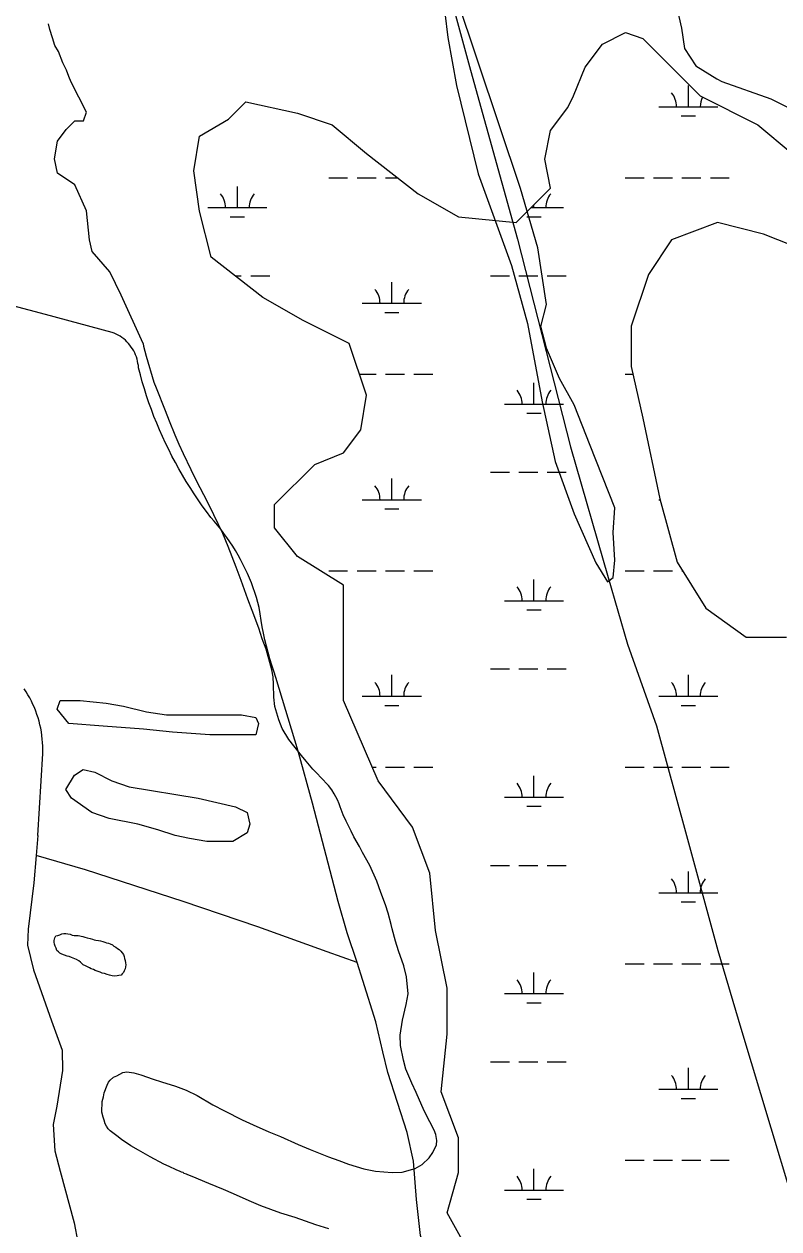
# Model space of a CAD drawing. Extents: x 3297772 to 3335630, y 634068 to 659439.
# Drawn here: x 3324349 to 3325626, y 654776 to 656816 of the extents above; entities that cross this region are included whole.
import ezdxf

# ---------------------------------------------------------------- set-up
doc = ezdxf.new("R2010")
doc.units = 0
for name, color, linetype in [('V-DTCH-CNTR', 7, 'Continuous'), ('V-SITE-VEGE', 7, 'Continuous'), ('V-TOPO-SHOR', 7, 'Continuous'), ('V-WETL-SWMP', 7, 'Continuous')]:
    doc.layers.add(name, color=color, linetype=linetype)

msp = doc.modelspace()

# ---------------------------------------------------------------- linework, layer by layer
at = {"layer": 'V-DTCH-CNTR'}
msp.add_line((3324372.2, 655442.5), (3324369.4, 655408.6), dxfattribs=at)
for points in [[(3324880.6, 655330.6), (3324837.1, 655497.1), (3324813, 655585.1), (3324774.9, 655710), (3324771.3, 655720.5), (3324767.9, 655731), (3324764.8, 655741.7), (3324761.8, 655752.4), (3324759, 655763.1), (3324756.5, 655773.9), (3324754.2, 655784.8), (3324752, 655795.7), (3324750.1, 655806.6), (3324748.5, 655817.6), (3324747, 655828.6), (3324744.7, 655837), (3324742.2, 655845.4), (3324739.5, 655853.7), (3324736.6, 655861.9), (3324733.5, 655870.1), (3324730.2, 655878.2), (3324726.7, 655886.2), (3324723, 655894.1), (3324719.2, 655902), (3324715.1, 655909.7), (3324710.9, 655917.3), (3324706.5, 655924.9), (3324701.9, 655932.3), (3324697.1, 655939.7), (3324692.2, 655946.9), (3324687.1, 655954), (3324681.8, 655960.9), (3324676.3, 655967.8), (3324670.7, 655974.5), (3324665, 655981), (3324657.6, 655990.9), (3324650.4, 656000.8), (3324643.3, 656010.9), (3324636.5, 656021.1), (3324629.8, 656031.5), (3324623.3, 656041.9), (3324616.9, 656052.5), (3324610.8, 656063.2), (3324604.9, 656073.9), (3324599.1, 656084.8), (3324593.6, 656095.8), (3324588.2, 656106.9), (3324583, 656118.1), (3324578.1, 656129.3), (3324573.3, 656140.7), (3324568.7, 656152.1), (3324564.3, 656163.6), (3324560.2, 656175.2), (3324556.2, 656186.8), (3324552.5, 656198.6), (3324548.9, 656210.3), (3324545.6, 656222.2), (3324542.5, 656234.1), (3324542.2, 656237.9), (3324541.6, 656241.6), (3324540.9, 656245.3), (3324540, 656249), (3324538.9, 656252.6), (3324537.5, 656256.2), (3324536, 656259.6), (3324534.3, 656263), (3324532.4, 656266.3), (3324530.3, 656269.4), (3324528, 656272.5), (3324525.6, 656275.4), (3324523, 656278.2), (3324520.3, 656280.8), (3324517.4, 656283.3), (3324514.4, 656285.6), (3324511.3, 656287.7), (3324508, 656289.6), (3324504.7, 656291.4), (3324501.2, 656293), (3324497.7, 656294.3), (3324385, 656324.8), (3324174, 656380.3)], [(3324372.2, 655442.5), (3324380.4, 655581.4), (3324380.5, 655587.5), (3324380.4, 655593.6), (3324380.2, 655599.7), (3324379.7, 655605.8), (3324379, 655611.9), (3324378.1, 655617.9), (3324377, 655623.9), (3324375.7, 655629.9), (3324374.2, 655635.8), (3324372.5, 655641.7), (3324370.6, 655647.5), (3324368.5, 655653.2), (3324366.2, 655658.9), (3324363.8, 655664.5), (3324361.1, 655670), (3324358.3, 655675.4), (3324355.3, 655680.7), (3324352.1, 655685.9), (3324348.7, 655691)], [(3324369.4, 655408.6), (3324365.6, 655362.2), (3324355.5, 655283.6), (3324354.8, 655256.8), (3324364.5, 655214.9), (3324395.3, 655128.6), (3324413.1, 655078.8), (3324413.9, 655044.5), (3324404, 654984.3), (3324398.1, 654953.3), (3324401.1, 654908.7), (3324410.1, 654874.4), (3324433.4, 654786.6), (3324439.6, 654753.8), (3324448.5, 654738.3), (3324484.9, 654720.2), (3324573.2, 654692.2), (3324698.2, 654645.7), (3324837.8, 654593.8), (3324982.8, 654539.6), (3325065.5, 654503), (3325115.8, 654494.9)], [(3324912.5, 655227.3), (3324861.9, 655245.2), (3324744.3, 655287.7), (3324618, 655330.8), (3324452.9, 655384.5), (3324369.4, 655408.6)], [(3324912.5, 655227.3), (3324895.9, 655277.7), (3324880.6, 655330.6)], [(3325115.8, 654494.9), (3325109.8, 654518.2), (3325079, 654636.8), (3325066.2, 654683), (3325057.8, 654699.7), (3325032.5, 654726.8), (3325019.6, 654765.2), (3325012.9, 654826.3), (3325007.9, 654891), (3324997.1, 654939.6), (3324964.5, 655040.9), (3324955.9, 655076), (3324944, 655127), (3324922.4, 655197), (3324912.5, 655227.3)]]:
    msp.add_lwpolyline(points, dxfattribs=at)
at = {"layer": 'V-SITE-VEGE'}
for p, q in [((3325188.8, 656537.9), (3325036, 656995.1)), ((3325451.6, 656853.8), (3325461.4, 656809.5)), ((3325061.1, 656835.4), (3325066, 656793.6)), ((3324392.4, 656807.3), (3324390.1, 656816.8)), ((3324397.1, 656793.2), (3324392.4, 656807.3)), ((3325461.4, 656809.5), (3325466.4, 656775.1)), ((3324401, 656779.8), (3324397.1, 656793.2)), ((3325066, 656793.6), (3325080.7, 656712.5)), ((3324407.2, 656769.6), (3324401, 656779.8)), ((3324414.3, 656750.8), (3324407.2, 656769.6)), ((3325466.4, 656775.1), (3325486, 656745.6)), ((3324420.5, 656738.2), (3324414.3, 656750.8)), ((3325486, 656745.6), (3325521.3, 656723.6)), ((3324424.4, 656727.2), (3324420.5, 656738.2)), ((3324428.3, 656717.8), (3324424.4, 656727.2)), ((3325521.3, 656723.6), (3325529.8, 656718.9)), ((3324454.4, 656667), (3324428.3, 656717.8)), ((3325080.7, 656712.5), (3325117.6, 656562.5)), ((3325529.8, 656718.9), (3325612.6, 656689.7)), ((3325612.6, 656689.7), (3325671, 656660.4)), ((3324449.5, 656652.2), (3324454.4, 656667)), ((3324420, 656637.5), (3324434.7, 656652.2)), ((3324434.7, 656652.2), (3324449.5, 656652.2)), ((3324405.3, 656617.8), (3324420, 656637.5)), ((3324400.3, 656588.3), (3324405.3, 656617.8)), ((3324405.3, 656563.7), (3324400.3, 656588.3)), ((3324434.7, 656544.1), (3324405.3, 656563.7)), ((3325117.6, 656562.5), (3325174.1, 656407.7)), ((3324454.4, 656499.8), (3324434.7, 656544.1)), ((3325218.3, 656437.2), (3325188.8, 656537.9)), ((3324459.3, 656450.7), (3324454.4, 656499.8)), ((3324464.2, 656431), (3324459.3, 656450.7)), ((3325233, 656341.3), (3325218.3, 656437.2)), ((3324493.7, 656396.6), (3324464.2, 656431)), ((3324513.3, 656357.3), (3324493.7, 656396.6)), ((3325174.1, 656407.7), (3325201.1, 656309.3)), ((3324550.6, 656275.6), (3324513.3, 656357.3)), ((3325223.2, 656304.4), (3325233, 656341.3)), ((3325201.1, 656309.3), (3325225.6, 656176.6)), ((3325233, 656267.6), (3325223.2, 656304.4)), ((3324551.2, 656275.6), (3324550.6, 656275.6)), ((3324551.7, 656270.3), (3324551.2, 656275.6)), ((3324556.2, 656253.2), (3324551.7, 656270.3)), ((3324569.2, 656209.3), (3324556.2, 656253.2)), ((3325255.1, 656215.9), (3325233, 656267.6)), ((3325279.7, 656171.7), (3325255.1, 656215.9)), ((3324573.2, 656199.8), (3324569.2, 656209.3)), ((3324588, 656161.3), (3324573.2, 656199.8)), ((3325225.6, 656176.6), (3325247.7, 656075.8)), ((3325306.7, 656102.9), (3325279.7, 656171.7)), ((3324594.9, 656144.1), (3324588, 656161.3)), ((3324604.6, 656120.4), (3324594.9, 656144.1)), ((3324611.5, 656104.4), (3324604.6, 656120.4)), ((3324618.9, 656088.4), (3324611.5, 656104.4)), ((3325348.5, 655997.2), (3325306.7, 656102.9)), ((3324631.6, 656061.7), (3324618.9, 656088.4)), ((3325247.7, 656075.8), (3325279.7, 655987.3)), ((3324641.3, 656041.5), (3324631.6, 656061.7)), ((3324658.6, 656008.2), (3324641.3, 656041.5)), ((3324670.1, 655985.1), (3324658.6, 656008.2)), ((3325279.7, 655987.3), (3325316.5, 655903.8)), ((3325346, 655955.4), (3325348.5, 655997.2)), ((3324685, 655953.6), (3324670.1, 655985.1)), ((3324694.2, 655931.7), (3324685, 655953.6)), ((3325348.5, 655908.7), (3325346, 655955.4)), ((3324707.9, 655896.7), (3324694.2, 655931.7)), ((3325346, 655879.2), (3325348.5, 655908.7)), ((3324716.4, 655874.2), (3324707.9, 655896.7)), ((3325316.5, 655903.8), (3325336.2, 655871.8)), ((3324727.8, 655842.8), (3324716.4, 655874.2)), ((3325336.2, 655871.8), (3325346, 655879.2)), ((3324734.6, 655823.2), (3324727.8, 655842.8)), ((3324746, 655793.6), (3324734.6, 655823.2)), ((3324751.7, 655775.2), (3324746, 655793.6)), ((3324758.6, 655758), (3324751.7, 655775.2)), ((3324768.1, 655723.1), (3324758.6, 655758)), ((3324770.3, 655711.3), (3324768.1, 655723.1)), ((3324770.8, 655698.3), (3324770.3, 655711.3)), ((3324771.6, 655676.5), (3324770.8, 655698.3)), ((3324773.2, 655661.1), (3324771.6, 655676.5)), ((3324780, 655638), (3324773.2, 655661.1)), ((3324785.7, 655623.8), (3324780, 655638)), ((3324796.7, 655604.8), (3324785.7, 655623.8)), ((3324805.4, 655594), (3324796.7, 655604.8)), ((3324818.1, 655577.9), (3324805.4, 655594)), ((3324826.3, 655568.4), (3324818.1, 655577.9)), ((3324837.3, 655554.7), (3324826.3, 655568.4)), ((3324844.9, 655547.5), (3324837.3, 655554.7)), ((3324851.3, 655540.4), (3324844.9, 655547.5)), ((3324864.1, 655527.2), (3324851.3, 655540.4)), ((3324869.9, 655519.5), (3324864.1, 655527.2)), ((3324873.9, 655512.9), (3324869.9, 655519.5)), ((3324879.1, 655502.8), (3324873.9, 655512.9)), ((3324882, 655496.3), (3324879.1, 655502.8)), ((3324883.7, 655491), (3324882, 655496.3)), ((3324888.8, 655477.3), (3324883.7, 655491)), ((3324894, 655466.7), (3324888.8, 655477.3)), ((3324902.6, 655450), (3324894, 655466.7)), ((3324907.2, 655439.9), (3324902.6, 655450)), ((3324916.4, 655423.9), (3324907.2, 655439.9)), ((3324921.6, 655413.8), (3324916.4, 655423.9)), ((3324934.3, 655391.8), (3324921.6, 655413.8)), ((3324945.7, 655365.1), (3324934.3, 655391.8)), ((3324952.6, 655346.2), (3324945.7, 655365.1)), ((3324960.5, 655324.8), (3324952.6, 655346.2)), ((3324965.1, 655311.2), (3324960.5, 655324.8)), ((3324970.1, 655291.7), (3324965.1, 655311.2)), ((3324971.8, 655284.6), (3324970.1, 655291.7)), ((3324977.4, 655263.3), (3324971.8, 655284.6)), ((3324982.5, 655247.3), (3324977.4, 655263.3)), ((3324991.6, 655221.8), (3324982.5, 655247.3)), ((3324996.1, 655202.9), (3324991.6, 655221.8)), ((3324998.7, 655174.5), (3324996.1, 655202.9)), ((3324995.5, 655156.3), (3324998.7, 655174.5)), ((3324989.3, 655129.8), (3324995.5, 655156.3)), ((3324985.4, 655104.5), (3324989.3, 655129.8)), ((3324985.7, 655086.8), (3324985.4, 655104.5)), ((3324991.3, 655062), (3324985.7, 655086.8)), ((3324995.2, 655046.6), (3324991.3, 655062)), ((3324491.9, 655024.8), (3324494.8, 655028.3)), ((3324494.8, 655028.3), (3324500.2, 655033)), ((3324500.2, 655033), (3324505.6, 655035.8)), ((3324505.6, 655035.8), (3324515.7, 655041)), ((3324515.7, 655041), (3324522.7, 655042.1)), ((3324522.7, 655042.1), (3324534.5, 655040.8)), ((3324534.5, 655040.8), (3324546.3, 655037.1)), ((3324546.3, 655037.1), (3324567.4, 655029.7)), ((3324567.4, 655029.7), (3324581.5, 655025.4)), ((3325005, 655022.9), (3324995.2, 655046.6)), ((3324484.5, 655006.6), (3324489.4, 655019.5)), ((3324489.4, 655019.5), (3324491.9, 655024.8)), ((3324581.5, 655025.4), (3324605, 655018)), ((3324605, 655018), (3324623.2, 655011.3)), ((3324623.2, 655011.3), (3324642, 655002.2)), ((3325012.4, 655007.4), (3325005, 655022.9)), ((3325026.2, 654976), (3325012.4, 655007.4)), ((3324480.6, 654974.2), (3324480.8, 654991.9)), ((3324480.8, 654991.9), (3324483.3, 655000.2)), ((3324483.3, 655000.2), (3324484.5, 655006.6)), ((3324642, 655002.2), (3324668.3, 654986.5)), ((3324482.8, 654965.4), (3324480.6, 654974.2)), ((3324668.3, 654986.5), (3324688.2, 654976.3)), ((3324688.2, 654976.3), (3324718.1, 654961.1)), ((3325035.4, 654957.6), (3325026.2, 654976)), ((3324484.5, 654960.6), (3324482.8, 654965.4)), ((3324486.2, 654954.1), (3324484.5, 654960.6)), ((3324488.5, 654950.5), (3324486.2, 654954.1)), ((3324491.4, 654945.8), (3324488.5, 654950.5)), ((3324718.1, 654961.1), (3324736.3, 654952.6)), ((3324736.3, 654952.6), (3324763.2, 654940.5)), ((3325042.9, 654943.3), (3325035.4, 654957.6)), ((3324494.3, 654942.2), (3324491.4, 654945.8)), ((3324506, 654933.8), (3324494.3, 654942.2)), ((3324513.6, 654927.8), (3324506, 654933.8)), ((3324529.4, 654917), (3324513.6, 654927.8)), ((3324763.2, 654940.5), (3324782.6, 654932.6)), ((3324782.6, 654932.6), (3324812.5, 654919.2)), ((3325045.7, 654936.2), (3325042.9, 654943.3)), ((3325047.4, 654926.2), (3325045.7, 654936.2)), ((3325046.7, 654918.5), (3325047.4, 654926.2)), ((3324542.3, 654909.7), (3324529.4, 654917)), ((3324562.2, 654898.3), (3324542.3, 654909.7)), ((3324812.5, 654919.2), (3324833.1, 654910.7)), ((3324833.1, 654910.7), (3324864.2, 654898.5)), ((3325034.6, 654896.8), (3325040.6, 654905.6)), ((3325040.6, 654905.6), (3325046.7, 654918.5)), ((3324585.6, 654886.2), (3324562.2, 654898.3)), ((3324594.4, 654881.9), (3324585.6, 654886.2)), ((3324864.2, 654898.5), (3324881.8, 654892.3)), ((3324881.8, 654892.3), (3324898.2, 654886.2)), ((3324898.2, 654886.2), (3324924, 654878.2)), ((3325010.8, 654878.9), (3325022.6, 654885.2)), ((3325022.6, 654885.2), (3325034.6, 654896.8)), ((3324606.1, 654876.5), (3324594.4, 654881.9)), ((3324613.2, 654873.4), (3324606.1, 654876.5)), ((3324615.5, 654872.2), (3324613.2, 654873.4)), ((3324617.9, 654871.6), (3324615.5, 654872.2)), ((3324619.6, 654870.4), (3324617.9, 654871.6)), ((3324623.7, 654869.2), (3324619.6, 654870.4)), ((3324626.1, 654868), (3324623.7, 654869.2)), ((3324633.1, 654864.9), (3324626.1, 654868)), ((3324661.8, 654853.3), (3324633.1, 654864.9)), ((3324924, 654878.2), (3324943.5, 654874.4)), ((3324943.5, 654874.4), (3324971.7, 654871.7)), ((3324971.7, 654871.7), (3324988.9, 654872.7)), ((3324988.9, 654872.7), (3325010.8, 654878.9)), ((3324686.5, 654843), (3324661.8, 654853.3)), ((3324703.5, 654835.7), (3324686.5, 654843)), ((3324729.9, 654824.1), (3324703.5, 654835.7)), ((3324749.8, 654815.6), (3324729.9, 654824.1)), ((3324783.3, 654802.8), (3324749.8, 654815.6)), ((3324807.4, 654795.4), (3324783.3, 654802.8)), ((3324842.6, 654783.1), (3324807.4, 654795.4)), ((3324864.9, 654776.4), (3324842.6, 654783.1))]:
    msp.add_line(p, q, dxfattribs=at)
for points in [[(3324687.4, 655646.8), (3324716.6, 655646.8), (3324741, 655642), (3324745.8, 655632.2), (3324741, 655612.7), (3324663.1, 655612.7), (3324599.8, 655617.6), (3324551.1, 655622.5), (3324482.9, 655627.3), (3324424.5, 655632.2), (3324405, 655656.6), (3324409.9, 655671.2), (3324443.9, 655671.2), (3324487.8, 655666.3), (3324517, 655661.5), (3324555.9, 655651.7), (3324590, 655646.8)], [(3324643.6, 655505.5), (3324706.9, 655490.9), (3324726.4, 655481.2), (3324731.2, 655461.7), (3324726.4, 655447), (3324702, 655432.4), (3324658.2, 655432.4), (3324629, 655437.3), (3324604.6, 655442.2), (3324575.4, 655451.9), (3324541.3, 655461.7), (3324492.6, 655471.4), (3324463.4, 655481.2), (3324429.3, 655505.5), (3324419.6, 655520.1), (3324434.2, 655544.5), (3324448.8, 655554.3), (3324468.3, 655549.4), (3324497.5, 655534.8), (3324526.7, 655525)]]:
    msp.add_lwpolyline(points, close=True, dxfattribs=at)
at = {"layer": 'V-TOPO-SHOR'}
for points in [[(3324837.2, 657654), (3324868.4, 657544.3), (3324895.5, 657434), (3324929.5, 657314.7), (3324978.2, 657156.5), (3325015.4, 657033.5), (3325050.2, 656923.8), (3325079.2, 656831.3), (3325104.5, 656738.2)], [(3325104.5, 656738.2), (3325183.9, 656452.2), (3325273.4, 656100.3), (3325337.5, 655879.4)], [(3325337.5, 655879.4), (3325369.9, 655766.5), (3325419.5, 655627.9), (3325470.1, 655442.2), (3325523, 655247.8), (3325562, 655116.5)], [(3324440.5, 655272.9), (3324448.4, 655271.7), (3324451.5, 655270.4), (3324455.8, 655269.2), (3324460.9, 655268), (3324464.5, 655267.1), (3324467.2, 655265.9), (3324470.4, 655265.5), (3324474.7, 655264.6), (3324478.2, 655264.2), (3324482.1, 655262.9), (3324485.7, 655262.1), (3324488.4, 655260.5), (3324491.6, 655260.1), (3324494.7, 655258.8), (3324498.2, 655257.2), (3324500.6, 655255.2), (3324504.1, 655253.2), (3324507.2, 655251.2), (3324509.9, 655249.2), (3324512.6, 655246.4), (3324515, 655243.6), (3324516.9, 655241.2), (3324518, 655237.7), (3324518.8, 655234.1), (3324519.9, 655230.9), (3324520.7, 655227), (3324521, 655223.4), (3324520.6, 655220.3), (3324520.1, 655216.8), (3324518.5, 655213.2), (3324516.9, 655210.5), (3324514.9, 655208.2), (3324512.9, 655205.8), (3324509.4, 655205.5), (3324506.2, 655204.7), (3324502.3, 655204.4), (3324497.9, 655204.8), (3324493.2, 655206.1), (3324489.7, 655206.9), (3324485, 655208.6), (3324481, 655209.4), (3324477.5, 655211), (3324474, 655212.2), (3324469.3, 655213.9), (3324466.2, 655215.5), (3324462.6, 655216.7), (3324459.5, 655218.3), (3324455.2, 655220.4), (3324452.5, 655222), (3324448.9, 655223.6), (3324446.6, 655225.6), (3324444.3, 655228), (3324441.5, 655230), (3324437.6, 655232.4), (3324434.9, 655233.6), (3324431.7, 655234.5), (3324429, 655235.7), (3324425.1, 655237.3), (3324421.9, 655238.1), (3324417.2, 655239.8), (3324412.5, 655241.4), (3324409.4, 655243.4), (3324407.1, 655245.4), (3324404.3, 655247.8), (3324403.2, 655251.8), (3324401.7, 655255.3), (3324400.1, 655258.5), (3324399.8, 655261.7), (3324399.8, 655264.8), (3324400.7, 655269.1), (3324402.7, 655272.3), (3324406.2, 655273.4), (3324409.4, 655274.5), (3324412.6, 655275.7), (3324416.1, 655276.4), (3324419.3, 655276.4), (3324422.8, 655275.9), (3324427.1, 655275.1), (3324430.3, 655273.9), (3324433.4, 655273.4), (3324440.5, 655272.9)], [(3325562, 655116.5), (3325696.8, 654668), (3325771.8, 654389.8), (3325778.8, 654343.2)]]:
    msp.add_lwpolyline(points, dxfattribs=at)
at = {"layer": 'V-WETL-SWMP'}
for p, q in [((3325473.2, 656676.2), (3325473.2, 656712.2)), ((3325423.2, 656676.2), (3325523.2, 656676.2)), ((3325461.2, 656660.8), (3325485.2, 656660.8)), ((3324709.9, 656505.4), (3324709.9, 656541.4)), ((3324864.5, 656556.1), (3324896.5, 656556.1)), ((3324912.5, 656556.1), (3324944.5, 656556.1)), ((3324960.5, 656556.1), (3324981, 656556.1)), ((3325366.4, 656556.1), (3325398.4, 656556.1)), ((3325414.4, 656556.1), (3325446.4, 656556.1)), ((3325462.4, 656556.1), (3325494.4, 656556.1)), ((3325510.4, 656556.1), (3325542.4, 656556.1)), ((3324659.9, 656505.4), (3324759.9, 656505.4)), ((3325206.9, 656505.4), (3325261.8, 656505.4)), ((3325211.8, 656505.4), (3325211.8, 656510.3)), ((3324697.9, 656490), (3324721.9, 656490)), ((3325199.8, 656490), (3325223.8, 656490)), ((3324706.2, 656390), (3324716.5, 656390)), ((3324732.5, 656390), (3324764.5, 656390)), ((3324971.3, 656343.5), (3324971.3, 656379.5)), ((3325138.4, 656390), (3325170.4, 656390)), ((3325186.4, 656390), (3325218.4, 656390)), ((3325234.4, 656390), (3325266.4, 656390)), ((3324921.3, 656343.5), (3325021.3, 656343.5)), ((3324959.3, 656328.1), (3324983.3, 656328.1)), ((3324916.5, 656223.5), (3324944.5, 656223.5)), ((3324960.5, 656223.5), (3324992.5, 656223.5)), ((3325008.5, 656223.5), (3325040.5, 656223.5)), ((3325366.4, 656223.5), (3325379.3, 656223.5)), ((3325211.8, 656172.7), (3325211.8, 656208.7)), ((3325161.8, 656172.7), (3325261.8, 656172.7)), ((3325199.8, 656157.3), (3325223.8, 656157.3)), ((3325138.4, 656057.3), (3325170.4, 656057.3)), ((3325186.4, 656057.3), (3325218.4, 656057.3)), ((3325234.4, 656057.3), (3325266.4, 656057.3)), ((3324971.3, 656010.9), (3324971.3, 656046.9)), ((3324921.3, 656010.9), (3325021.3, 656010.9)), ((3325423.2, 656010.9), (3325425.5, 656010.9)), ((3324959.3, 655995.4), (3324983.3, 655995.4)), ((3324864.5, 655890.8), (3324896.5, 655890.8)), ((3324912.5, 655890.8), (3324944.5, 655890.8)), ((3324960.5, 655890.8), (3324992.5, 655890.8)), ((3325008.5, 655890.8), (3325040.5, 655890.8)), ((3325366.4, 655890.8), (3325398.4, 655890.8)), ((3325414.4, 655890.8), (3325446.4, 655890.8)), ((3325462.4, 655890.8), (3325463.2, 655890.8)), ((3325211.8, 655840), (3325211.8, 655876)), ((3325161.8, 655840), (3325261.8, 655840)), ((3325199.8, 655824.6), (3325223.8, 655824.6)), ((3325138.4, 655724.6), (3325170.4, 655724.6)), ((3325186.4, 655724.6), (3325218.4, 655724.6)), ((3325234.4, 655724.6), (3325266.4, 655724.6)), ((3324971.3, 655678.2), (3324971.3, 655714.2)), ((3325473.2, 655678.2), (3325473.2, 655714.2)), ((3324921.3, 655678.2), (3325021.3, 655678.2)), ((3324959.3, 655662.8), (3324983.3, 655662.8)), ((3325423.2, 655678.2), (3325523.2, 655678.2)), ((3325461.2, 655662.8), (3325485.2, 655662.8)), ((3324937.9, 655558.1), (3324944.5, 655558.1)), ((3324960.5, 655558.1), (3324992.5, 655558.1)), ((3325008.5, 655558.1), (3325040.5, 655558.1)), ((3325211.8, 655507.4), (3325211.8, 655543.4)), ((3325366.4, 655558.1), (3325398.4, 655558.1)), ((3325414.4, 655558.1), (3325446.4, 655558.1)), ((3325462.4, 655558.1), (3325494.4, 655558.1)), ((3325510.4, 655558.1), (3325542.4, 655558.1)), ((3325161.8, 655507.4), (3325261.8, 655507.4)), ((3325199.8, 655491.9), (3325223.8, 655491.9)), ((3325138.4, 655391.9), (3325170.4, 655391.9)), ((3325186.4, 655391.9), (3325218.4, 655391.9)), ((3325234.4, 655391.9), (3325266.4, 655391.9)), ((3325473.2, 655345.5), (3325473.2, 655381.5)), ((3325423.2, 655345.5), (3325523.2, 655345.5)), ((3325461.2, 655330.1), (3325485.2, 655330.1)), ((3325366.4, 655225.4), (3325398.4, 655225.4)), ((3325414.4, 655225.4), (3325446.4, 655225.4)), ((3325462.4, 655225.4), (3325494.4, 655225.4)), ((3325510.4, 655225.4), (3325542.4, 655225.4)), ((3325211.8, 655174.7), (3325211.8, 655210.7)), ((3325161.8, 655174.7), (3325261.8, 655174.7)), ((3325199.8, 655159.3), (3325223.8, 655159.3)), ((3325138.4, 655059.3), (3325170.4, 655059.3)), ((3325186.4, 655059.3), (3325218.4, 655059.3)), ((3325234.4, 655059.3), (3325266.4, 655059.3)), ((3325473.2, 655012.8), (3325473.2, 655048.8)), ((3325423.2, 655012.8), (3325523.2, 655012.8)), ((3325461.2, 654997.4), (3325485.2, 654997.4)), ((3325366.4, 654892.8), (3325398.4, 654892.8)), ((3325414.4, 654892.8), (3325446.4, 654892.8)), ((3325462.4, 654892.8), (3325494.4, 654892.8)), ((3325510.4, 654892.8), (3325542.4, 654892.8)), ((3325211.8, 654842), (3325211.8, 654878)), ((3325161.8, 654842), (3325261.8, 654842)), ((3325199.8, 654826.6), (3325223.8, 654826.6))]:
    msp.add_line(p, q, dxfattribs=at)
for points in [[(3324723.9, 656684.8), (3324811.6, 656665.3), (3324870, 656645.8), (3324928.4, 656597.1), (3325016.1, 656528.8), (3325084.2, 656489.9), (3325181.6, 656480.1), (3325240.1, 656538.6), (3325230.3, 656587.3), (3325240.1, 656636.1), (3325269.3, 656675), (3325279, 656694.5), (3325298.5, 656743.3), (3325327.7, 656782.2), (3325366.7, 656801.7), (3325395.9, 656792), (3325493.3, 656694.5), (3325590.6, 656645.8), (3325649.1, 656597.1)], [(3325113.5, 654716.1), (3325064.8, 654803.8), (3325084.2, 654872), (3325084.2, 654930.5), (3325055, 655008.5), (3325064.8, 655105.9), (3325064.8, 655183.9), (3325045.3, 655281.4), (3325035.6, 655378.8), (3325006.3, 655456.8), (3324947.9, 655534.8), (3324889.5, 655671.2), (3324889.5, 655866.1), (3324811.6, 655914.9), (3324772.6, 655963.6), (3324772.6, 656002.6), (3324840.8, 656070.8), (3324889.5, 656090.3), (3324918.7, 656129.3), (3324928.4, 656187.7), (3324899.2, 656275.5), (3324821.3, 656314.4), (3324753.1, 656353.4), (3324665.5, 656421.6), (3324646, 656499.6), (3324636.3, 656567.8), (3324646, 656626.3), (3324694.7, 656655.5), (3324723.9, 656684.8)], [(3325649.1, 656441.1), (3325600.4, 656460.6), (3325522.5, 656480.1), (3325444.6, 656450.9), (3325405.6, 656392.4), (3325376.4, 656304.7), (3325376.4, 656236.5), (3325395.9, 656148.8), (3325425.1, 656012.3), (3325454.3, 655905.1), (3325503, 655827.1), (3325571.2, 655778.4), (3325639.3, 655778.4)]]:
    msp.add_lwpolyline(points, dxfattribs=at)
for centre, start, end in [((3325418, 656676.7), 359.2282, 40.7718), ((3325528.5, 656676.7), 153.0815, 180.7718), ((3324654.6, 656505.9), 359.2282, 40.7718), ((3324765.1, 656505.9), 139.2282, 180.7718), ((3325267, 656505.9), 139.2282, 180.7718), ((3324916.1, 656344), 359.2282, 40.7718), ((3325026.5, 656344), 139.2282, 180.7718), ((3325156.5, 656173.2), 359.2282, 40.7718), ((3325267, 656173.2), 139.2282, 180.7718), ((3324916.1, 656011.3), 359.2282, 40.7718), ((3325026.5, 656011.3), 139.2282, 180.7718), ((3325156.5, 655840.5), 359.2282, 40.7718), ((3325267, 655840.5), 139.2282, 180.7718), ((3324916.1, 655678.7), 359.2282, 40.7718), ((3325026.5, 655678.7), 139.2282, 180.7718), ((3325418, 655678.7), 359.2282, 40.7718), ((3325528.5, 655678.7), 139.2282, 180.7718), ((3325156.5, 655507.8), 359.2282, 40.7718), ((3325267, 655507.8), 139.2282, 180.7718), ((3325418, 655346), 359.2282, 40.7718), ((3325528.5, 655346), 139.2282, 180.7718), ((3325156.5, 655175.2), 359.2282, 40.7718), ((3325267, 655175.2), 139.2282, 180.7718), ((3325418, 655013.3), 359.2282, 40.7718), ((3325528.5, 655013.3), 139.2282, 180.7718), ((3325156.5, 654842.5), 359.2282, 40.7718), ((3325267, 654842.5), 139.2282, 180.7718)]:
    msp.add_arc(centre, 35.2, start, end, dxfattribs=at)

doc.saveas('drawing.dxf')
